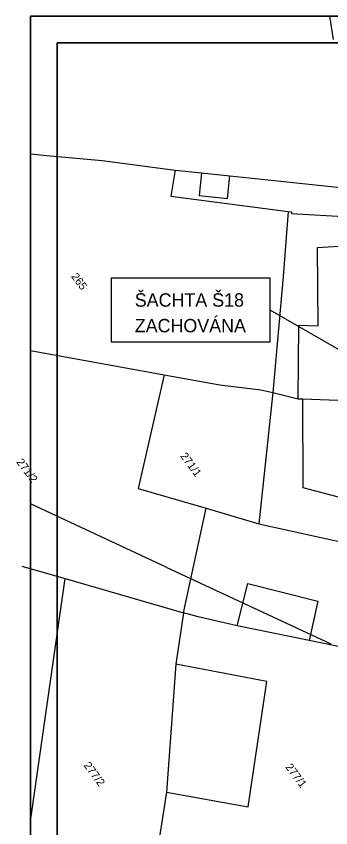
# Model space of a CAD drawing. Extents: x -601580 to 4, y -1204314 to 4.
# Drawn here: x -601580.4 to -601550.9, y -1203344.3 to -1203268.3 of the extents above; entities that cross this region are included whole.
import ezdxf

# ---------------------------------------------------------------- set-up
doc = ezdxf.new("R2010")
doc.units = 0
for name, color, linetype in [('00-KN-HRANICE PARCEL', 7, 'Continuous'), ('00-KN-PARC. CISLA', 7, 'Continuous'), ('00-KN-VNITRNI KRESBA', 7, 'Continuous'), ('00-RAZÍTKO', 7, 'Continuous'), ('00-SITE KOM. KABEL', 7, 'Continuous'), ('11-REKONSTRUKCE KANALIZACE', 7, 'Continuous'), ('11-REKONSTRUKCE KANALIZACE OSA', 7, 'Continuous')]:
    doc.layers.add(name, color=color, linetype=linetype)

msp = doc.modelspace()

# ---------------------------------------------------------------- linework, layer by layer
for points in [[(-601473.985, -1203270.826), (-601473.985, -1203268.326), (-601579.036, -1203268.326), (-601579.036, -1203416.826), (-601473.985, -1203416.826), (-601473.985, -1203414.326)], [(-601476.485, -1203270.826), (-601576.536, -1203270.826), (-601576.536, -1203414.326), (-601476.485, -1203414.326)]]:
    msp.add_lwpolyline(points)
at = {"layer": '00-KN-HRANICE PARCEL'}
for p, q in [((-601579.036, -1203299.633), (-601566.529, -1203301.906)), ((-601556.383, -1203303.579), (-601557.688, -1203315.88)), ((-601564.721, -1203324.19), (-601562.621, -1203314.386)), ((-601562.621, -1203314.386), (-601557.688, -1203315.88)), ((-601557.688, -1203315.88), (-601547.073, -1203318.201)), ((-601579.036, -1203343.711), (-601575.789, -1203320.973)), ((-601575.789, -1203320.973), (-601564.721, -1203324.19))]:
    msp.add_line(p, q, dxfattribs=at)
for points in [[(-601550.68, -1203270.491), (-601551.038, -1203268.326)], [(-601579.036, -1203281.224), (-601577.205, -1203281.399), (-601572.331, -1203281.841), (-601565.509, -1203282.743)], [(-601565.509, -1203282.743), (-601565.922, -1203285.191), (-601554.936, -1203286.602), (-601555.405, -1203292.715), (-601556.383, -1203303.579)], [(-601565.509, -1203282.743), (-601563.053, -1203282.999), (-601560.392, -1203283.279), (-601549.738, -1203284.412)], [(-601566.529, -1203301.906), (-601568.968, -1203312.546), (-601562.621, -1203314.386)], [(-601566.529, -1203301.906), (-601561.335, -1203302.846), (-601557.502, -1203303.313), (-601556.383, -1203303.579)], [(-601556.383, -1203303.579), (-601553.994, -1203304.147), (-601553.56, -1203304.161), (-601542.912, -1203304.564)], [(-601579.868, -1203319.84), (-601575.789, -1203320.973)], [(-601564.721, -1203324.19), (-601565.433, -1203329.002), (-601566.323, -1203341.008), (-601567.013, -1203345.38)]]:
    msp.add_lwpolyline(points, dxfattribs=at)
at = {"layer": '00-KN-VNITRNI KRESBA'}
for p, q in [((-601552.177, -1203289.983), (-601548.752, -1203289.782)), ((-601552.118, -1203297.312), (-601552.177, -1203289.983)), ((-601553.994, -1203304.147), (-601553.927, -1203297.273)), ((-601553.927, -1203297.273), (-601552.118, -1203297.312)), ((-601553.521, -1203312.501), (-601553.56, -1203304.161)), ((-601549.133, -1203313.665), (-601553.521, -1203312.501)), ((-601559.719, -1203325.408), (-601558.722, -1203321.467)), ((-601558.722, -1203321.467), (-601552.154, -1203323.118)), ((-601552.154, -1203323.118), (-601552.962, -1203326.794)), ((-601563.343, -1203324.586), (-601564.721, -1203324.19)), ((-601559.719, -1203325.408), (-601563.343, -1203324.586)), ((-601552.962, -1203326.794), (-601559.719, -1203325.408)), ((-601546.183, -1203328.176), (-601552.962, -1203326.794)), ((-601556.931, -1203330.624), (-601565.433, -1203329.002)), ((-601558.664, -1203342.384), (-601556.931, -1203330.624)), ((-601566.323, -1203341.008), (-601558.664, -1203342.384))]:
    msp.add_line(p, q, dxfattribs=at)
for points in [[(-601563.053, -1203282.999), (-601563.251, -1203285.114), (-601560.619, -1203285.389), (-601560.392, -1203283.279)], [(-601554.936, -1203286.602), (-601554.613, -1203286.635), (-601554.632, -1203286.811), (-601549.237, -1203287.116)]]:
    msp.add_lwpolyline(points, dxfattribs=at)
at = {"layer": '00-RAZÍTKO'}
for points in [[(-601579.036, -1203268.326), (-601263.884, -1203268.326), (-601263.884, -1203416.826), (-601579.036, -1203416.826)], [(-601576.536, -1203270.826), (-601266.384, -1203270.826), (-601266.384, -1203414.326), (-601576.536, -1203414.326)]]:
    msp.add_lwpolyline(points, close=True, dxfattribs=at)
at = {"layer": '00-SITE KOM. KABEL'}
for points in [[(-601566.353, -1203319.915), (-601579.036, -1203313.995)], [(-601566.354, -1203319.915), (-601550.95, -1203327.106)]]:
    msp.add_lwpolyline(points, dxfattribs=at)
at = {"layer": '11-REKONSTRUKCE KANALIZACE'}
msp.add_line((-601556.653, -1203295.83), (-601537.164, -1203307.07), dxfattribs=at)
msp.add_lwpolyline([(-601571.452, -1203292.814), (-601556.653, -1203292.814), (-601556.653, -1203298.847), (-601571.452, -1203298.847)], close=True, dxfattribs=at)

# ---------------------------------------------------------------- texts
at = {"layer": '00-KN-PARC. CISLA'}
for s, p in [('265', (-601575.277, -1203292.704)), ('271/1', (-601565.074, -1203309.521)), ('271/2', (-601580.406, -1203310.089)), ('277/2', (-601574.109, -1203338.505)), ('277/1', (-601555.236, -1203338.646))]:
    msp.add_text(s, height=0.75, rotation=306.58532, dxfattribs=at).set_placement(p)
at = {"layer": '11-REKONSTRUKCE KANALIZACE OSA'}
for s, p in [('ŠACHTA Š18  ', (-601569.287, -1203295.528)), ('ZACHOVÁNA', (-601569.287, -1203297.928))]:
    msp.add_text(s, height=1.25, dxfattribs=at).set_placement(p)

doc.saveas('drawing.dxf')
